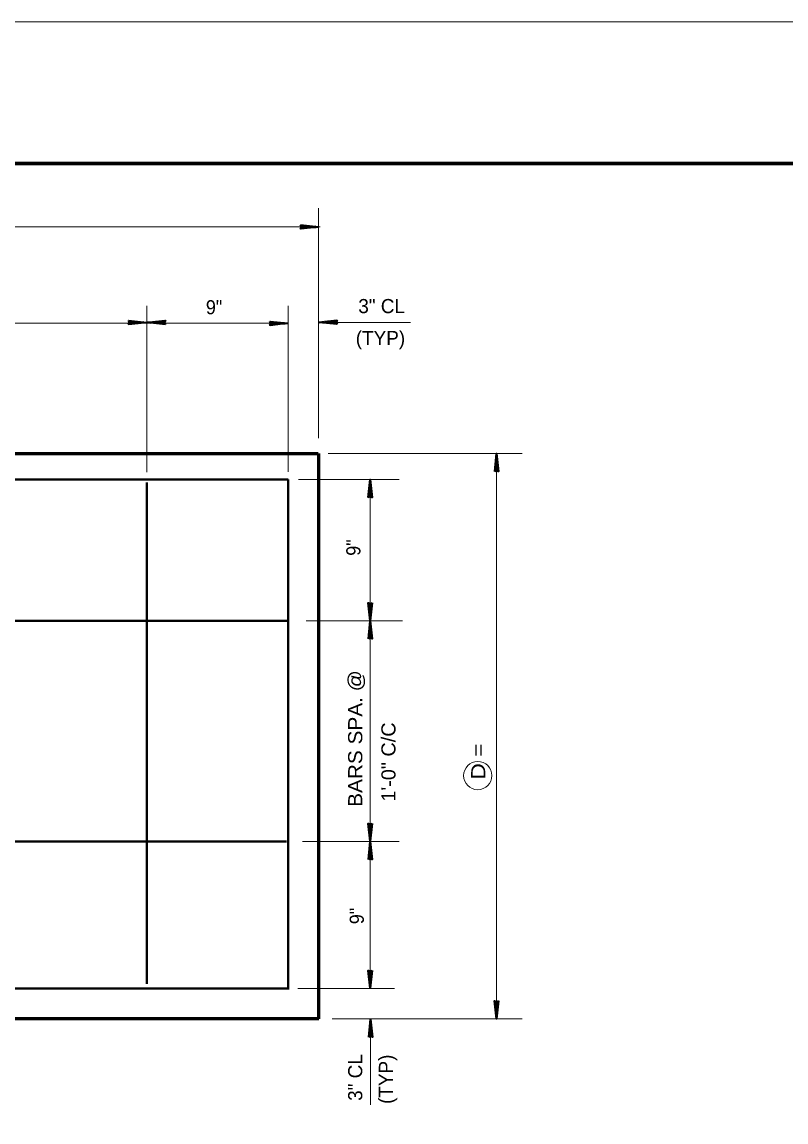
# Model space of a CAD drawing. Extents: x 14.14 to 17.34, y -1.61 to 0.38.
# Drawn here: x 15.022 to 15.473, y -0.267 to 0.382 of the extents above; entities that cross this region are included whole.
import ezdxf
from ezdxf.enums import TextEntityAlignment as Align

# ---------------------------------------------------------------- set-up
doc = ezdxf.new("R2010")
doc.units = 0
doc.header["$LTSCALE"] = 0.0033
doc.layers.add('1', color=7, linetype='Continuous', lineweight=40)

msp = doc.modelspace()

# ---------------------------------------------------------------- linework, layer by layer
at = {"layer": '1', "lineweight": 13}
for p, q in [((14.142583, 0.382), (17.339, 0.382)), ((15.197083, 0.272333), (15.197083, 0.136583)), ((14.446917, 0.261167), (15.198083, 0.261167)), ((15.095833, 0.1165), (15.095833, 0.214667)), ((15.179167, 0.11675), (15.179167, 0.214667)), ((14.464333, 0.2045), (15.175167, 0.2045)), ((15.207583, 0.204917), (15.251167, 0.204917)), ((15.20275, 0.1275), (15.317083, 0.1275)), ((15.302, 0.125917), (15.302, -0.205917)), ((15.179167, 0.1105), (15.179167, 0.11125)), ((15.185333, 0.11225), (15.244583, 0.11225)), ((15.2275, 0.111083), (15.2275, -0.180583)), ((15.18975, 0.028833), (15.246583, 0.028833)), ((15.187583, -0.10125), (15.244583, -0.10125)), ((15.18475, -0.187917), (15.241917, -0.187917)), ((15.317083, -0.205833), (15.205083, -0.205833)), ((15.22775, -0.256417), (15.22775, -0.215917))]:
    msp.add_line(p, q, dxfattribs=at)
at = {"layer": '1', "lineweight": 35}
for p, q in [((15.1865, 0.26125), (15.197083, 0.26125)), ((15.186667, 0.260583), (15.194, 0.261333)), ((15.18675, 0.26225), (15.194583, 0.261333)), ((15.18675, 0.26225), (15.194583, 0.261333)), ((15.18675, 0.262167), (15.194583, 0.261333)), ((15.18675, 0.262083), (15.194583, 0.26125)), ((15.18675, 0.262083), (15.194583, 0.261083)), ((15.18675, 0.260417), (15.194083, 0.26125)), ((15.18675, 0.260333), (15.194083, 0.261083)), ((15.18675, 0.260167), (15.194083, 0.261)), ((15.085, 0.204917), (15.095583, 0.204917)), ((15.085167, 0.20425), (15.0925, 0.205)), ((15.08525, 0.205917), (15.093083, 0.205)), ((15.08525, 0.205917), (15.093083, 0.205)), ((15.08525, 0.205833), (15.093083, 0.205)), ((15.08525, 0.20575), (15.093083, 0.204917)), ((15.08525, 0.20575), (15.093083, 0.20475)), ((15.08525, 0.204083), (15.092583, 0.204917)), ((15.08525, 0.204), (15.092583, 0.20475)), ((15.08525, 0.203833), (15.092583, 0.204667)), ((15.10675, 0.20475), (15.096167, 0.20475)), ((15.1065, 0.203917), (15.098667, 0.204917)), ((15.1065, 0.203917), (15.098667, 0.20475)), ((15.1065, 0.20375), (15.098667, 0.204667)), ((15.1065, 0.20375), (15.098667, 0.204667)), ((15.1065, 0.203833), (15.098667, 0.204667)), ((15.1065, 0.205833), (15.099167, 0.205)), ((15.1065, 0.205667), (15.099167, 0.204917)), ((15.1065, 0.205583), (15.099167, 0.20475)), ((15.106583, 0.205417), (15.09925, 0.204667)), ((15.168333, 0.204417), (15.178917, 0.204417)), ((15.1685, 0.20375), (15.175833, 0.2045)), ((15.168583, 0.205417), (15.176417, 0.2045)), ((15.168583, 0.205417), (15.176417, 0.2045)), ((15.168583, 0.205333), (15.176417, 0.2045)), ((15.168583, 0.20525), (15.176417, 0.204417)), ((15.168583, 0.20525), (15.176417, 0.20425)), ((15.168583, 0.203583), (15.175917, 0.204417)), ((15.168583, 0.2035), (15.175917, 0.20425)), ((15.168583, 0.203333), (15.175917, 0.204167)), ((15.208083, 0.204917), (15.1975, 0.204917)), ((15.207833, 0.204083), (15.2, 0.205083)), ((15.207833, 0.204083), (15.2, 0.204917)), ((15.207833, 0.203917), (15.2, 0.204833)), ((15.207833, 0.203917), (15.2, 0.204833)), ((15.207833, 0.204), (15.2, 0.204833)), ((15.207833, 0.206), (15.2005, 0.205167)), ((15.207833, 0.205833), (15.2005, 0.205083)), ((15.207833, 0.20575), (15.2005, 0.204917)), ((15.207917, 0.205583), (15.200583, 0.204833)), ((15.301, 0.117167), (15.301917, 0.125)), ((15.301, 0.117167), (15.301917, 0.125)), ((15.301083, 0.117167), (15.301917, 0.125)), ((15.301167, 0.117167), (15.302, 0.125)), ((15.301167, 0.117167), (15.302167, 0.125)), ((15.302667, 0.117083), (15.301917, 0.124417)), ((15.302, 0.116917), (15.302, 0.1275)), ((15.302833, 0.117167), (15.302, 0.1245)), ((15.302917, 0.117167), (15.302167, 0.1245)), ((15.303083, 0.117167), (15.30225, 0.1245)), ((15.227417, 0.101583), (15.227417, 0.112167)), ((15.226417, 0.101833), (15.227333, 0.109667)), ((15.226417, 0.101833), (15.227333, 0.109667)), ((15.2265, 0.101833), (15.227333, 0.109667)), ((15.226583, 0.101833), (15.227417, 0.109667)), ((15.226583, 0.101833), (15.227583, 0.109667)), ((15.228083, 0.10175), (15.227333, 0.109083)), ((15.22825, 0.101833), (15.227417, 0.109167)), ((15.228333, 0.101833), (15.227583, 0.109167)), ((15.2285, 0.101833), (15.227667, 0.109167)), ((15.226417, 0.039333), (15.22725, 0.032)), ((15.226583, 0.039333), (15.227333, 0.032)), ((15.226667, 0.039333), (15.2275, 0.032)), ((15.226833, 0.039417), (15.227583, 0.032083)), ((15.228333, 0.039333), (15.227333, 0.0315)), ((15.2275, 0.039583), (15.2275, 0.029)), ((15.228333, 0.039333), (15.2275, 0.0315)), ((15.2285, 0.039333), (15.227583, 0.0315)), ((15.2285, 0.039333), (15.227583, 0.0315)), ((15.228417, 0.039333), (15.227583, 0.0315)), ((15.2265, 0.018583), (15.227417, 0.026417)), ((15.2265, 0.018583), (15.227417, 0.026417)), ((15.226583, 0.018583), (15.227417, 0.026417)), ((15.226667, 0.018583), (15.2275, 0.026417)), ((15.226667, 0.018583), (15.227667, 0.026417)), ((15.2275, 0.018333), (15.2275, 0.028917)), ((15.228167, 0.0185), (15.227417, 0.025833)), ((15.228333, 0.018583), (15.2275, 0.025917)), ((15.228417, 0.018583), (15.227667, 0.025917)), ((15.228583, 0.018583), (15.22775, 0.025917)), ((15.226417, -0.09075), (15.22725, -0.098083)), ((15.226583, -0.09075), (15.227333, -0.098083)), ((15.226667, -0.09075), (15.2275, -0.098083)), ((15.226833, -0.090667), (15.227583, -0.098)), ((15.228333, -0.09075), (15.227333, -0.098583)), ((15.2275, -0.0905), (15.2275, -0.101083)), ((15.228333, -0.09075), (15.2275, -0.098583)), ((15.2285, -0.09075), (15.227583, -0.098583)), ((15.2285, -0.09075), (15.227583, -0.098583)), ((15.228417, -0.09075), (15.227583, -0.098583)), ((15.2265, -0.111583), (15.227417, -0.10375)), ((15.2265, -0.111583), (15.227417, -0.10375)), ((15.226583, -0.111583), (15.227417, -0.10375)), ((15.226667, -0.111583), (15.2275, -0.10375)), ((15.226667, -0.111583), (15.227667, -0.10375)), ((15.2275, -0.111833), (15.2275, -0.10125)), ((15.228167, -0.111667), (15.227417, -0.104333)), ((15.228333, -0.111583), (15.2275, -0.10425)), ((15.228417, -0.111583), (15.227667, -0.10425)), ((15.228583, -0.111583), (15.22775, -0.10425)), ((15.226417, -0.177417), (15.22725, -0.18475)), ((15.226583, -0.177417), (15.227333, -0.18475)), ((15.226667, -0.177417), (15.2275, -0.18475)), ((15.226833, -0.177333), (15.227583, -0.184667)), ((15.228333, -0.177417), (15.227333, -0.18525)), ((15.2275, -0.177167), (15.2275, -0.18775)), ((15.228333, -0.177417), (15.2275, -0.18525)), ((15.2285, -0.177417), (15.227583, -0.18525)), ((15.2285, -0.177417), (15.227583, -0.18525)), ((15.228417, -0.177417), (15.227583, -0.18525)), ((15.300917, -0.195417), (15.30175, -0.20275)), ((15.301083, -0.195417), (15.301833, -0.20275)), ((15.301167, -0.195417), (15.302, -0.20275)), ((15.301333, -0.195333), (15.302083, -0.202667)), ((15.302833, -0.195417), (15.301833, -0.20325)), ((15.302, -0.195167), (15.302, -0.20575)), ((15.302833, -0.195417), (15.302, -0.20325)), ((15.303, -0.195417), (15.302083, -0.20325)), ((15.303, -0.195417), (15.302083, -0.20325)), ((15.302917, -0.195417), (15.302083, -0.20325)), ((15.22775, -0.2165), (15.22775, -0.205917)), ((15.22675, -0.21625), (15.227667, -0.208417)), ((15.22675, -0.21625), (15.227667, -0.208417)), ((15.226833, -0.21625), (15.227667, -0.208417)), ((15.226917, -0.21625), (15.22775, -0.208417)), ((15.226917, -0.21625), (15.227917, -0.208417)), ((15.228417, -0.216333), (15.227667, -0.209)), ((15.228583, -0.21625), (15.22775, -0.208917)), ((15.228667, -0.21625), (15.227917, -0.208917)), ((15.228833, -0.21625), (15.228, -0.208917))]:
    msp.add_line(p, q, dxfattribs=at)
at = {"layer": '1', "lineweight": 60}
for p, q in [((15.197083, 0.127667), (15.197083, -0.205833)), ((15.197167, -0.205833), (14.447083, -0.205833))]:
    msp.add_line(p, q, dxfattribs=at)
at = {"layer": '1'}
for p, q in [((15.095833, 0.1105), (15.095833, -0.185167)), ((15.179167, 0.11225), (15.179167, -0.188417))]:
    msp.add_line(p, q, dxfattribs=at)
at = {"layer": '1', "lineweight": 70}
msp.add_lwpolyline([(17.256, -1.521417), (17.256, 0.298667), (14.309333, 0.298667), (14.309333, -1.521417)], dxfattribs=at)
at = {"layer": '1', "lineweight": 35}
for points in [[(15.1865, 0.262333), (15.197083, 0.26125), (15.1865, 0.260083), (15.187083, 0.26125)], [(15.18725, 0.261333), (15.191917, 0.261417), (15.191917, 0.261333), (15.191, 0.261333), (15.18725, 0.261417), (15.19025, 0.2615), (15.187083, 0.261583), (15.189333, 0.261667), (15.187083, 0.26175), (15.190583, 0.2615), (15.19525, 0.261333), (15.194333, 0.261083), (15.195583, 0.261083), (15.18725, 0.261083), (15.189667, 0.260917), (15.187083, 0.260917), (15.192417, 0.261333), (15.187083, 0.260667)], [(15.085, 0.206), (15.095583, 0.204917), (15.085, 0.20375), (15.085583, 0.204917)], [(15.08575, 0.205), (15.090417, 0.205083), (15.090417, 0.205), (15.0895, 0.205), (15.08575, 0.205083), (15.08875, 0.205167), (15.085583, 0.20525), (15.087833, 0.205333), (15.085583, 0.205417), (15.089083, 0.205167), (15.09375, 0.205), (15.092833, 0.20475), (15.094083, 0.20475), (15.08575, 0.20475), (15.088167, 0.204583), (15.085583, 0.204583), (15.090917, 0.205), (15.085583, 0.204333)], [(15.10675, 0.203667), (15.096167, 0.20475), (15.10675, 0.205917), (15.106167, 0.20475)], [(15.106, 0.204667), (15.101333, 0.204583), (15.101333, 0.204667), (15.10225, 0.204667), (15.106, 0.204583), (15.103, 0.2045), (15.106167, 0.204417), (15.103917, 0.204333), (15.106167, 0.20425), (15.102667, 0.2045), (15.098, 0.204667), (15.098917, 0.204917), (15.097667, 0.204917), (15.106, 0.204917), (15.103583, 0.205083), (15.106167, 0.205083), (15.100833, 0.204667), (15.106167, 0.205333)], [(15.168333, 0.2055), (15.178917, 0.204417), (15.168333, 0.20325), (15.168917, 0.204417)], [(15.169083, 0.2045), (15.17375, 0.204583), (15.17375, 0.2045), (15.172833, 0.2045), (15.169083, 0.204583), (15.172083, 0.204667), (15.168917, 0.20475), (15.171167, 0.204833), (15.168917, 0.204917), (15.172417, 0.204667), (15.177083, 0.2045), (15.176167, 0.20425), (15.177417, 0.20425), (15.169083, 0.20425), (15.1715, 0.204083), (15.168917, 0.204083), (15.17425, 0.2045), (15.168917, 0.203833)], [(15.208083, 0.203833), (15.1975, 0.204917), (15.208083, 0.206083), (15.2075, 0.204917)], [(15.207333, 0.204833), (15.202667, 0.20475), (15.202667, 0.204833), (15.203583, 0.204833), (15.207333, 0.20475), (15.204333, 0.204667), (15.2075, 0.204583), (15.20525, 0.2045), (15.2075, 0.204417), (15.204, 0.204667), (15.199333, 0.204833), (15.20025, 0.205083), (15.199, 0.205083), (15.207333, 0.205083), (15.204917, 0.20525), (15.2075, 0.20525), (15.202167, 0.204833), (15.2075, 0.2055)], [(15.300917, 0.116917), (15.302, 0.1275), (15.303167, 0.116917), (15.302, 0.1175)], [(15.301917, 0.117667), (15.301833, 0.122333), (15.301917, 0.122333), (15.301917, 0.121417), (15.301833, 0.117667), (15.30175, 0.120667), (15.301667, 0.1175), (15.301583, 0.11975), (15.3015, 0.1175), (15.30175, 0.121), (15.301917, 0.125667), (15.302167, 0.12475), (15.302167, 0.126), (15.302167, 0.117667), (15.302333, 0.120083), (15.302333, 0.1175), (15.301917, 0.122833), (15.302583, 0.1175)], [(15.226333, 0.101583), (15.227417, 0.112167), (15.228583, 0.101583), (15.227417, 0.102167)], [(15.227333, 0.102333), (15.22725, 0.107), (15.227333, 0.107), (15.227333, 0.106083), (15.22725, 0.102333), (15.227167, 0.105333), (15.227083, 0.102167), (15.227, 0.104417), (15.226917, 0.102167), (15.227167, 0.105667), (15.227333, 0.110333), (15.227583, 0.109417), (15.227583, 0.110667), (15.227583, 0.102333), (15.22775, 0.10475), (15.22775, 0.102167), (15.227333, 0.1075), (15.228, 0.102167)], [(15.228583, 0.039583), (15.2275, 0.029), (15.226333, 0.039583), (15.2275, 0.039)], [(15.227583, 0.038833), (15.227667, 0.034167), (15.227583, 0.034167), (15.227583, 0.035083), (15.227667, 0.038833), (15.22775, 0.035833), (15.227833, 0.039), (15.227917, 0.03675), (15.228, 0.039), (15.22775, 0.0355), (15.227583, 0.030833), (15.227333, 0.03175), (15.227333, 0.0305), (15.227333, 0.038833), (15.227167, 0.036417), (15.227167, 0.039), (15.227583, 0.033667), (15.226917, 0.039)], [(15.226417, 0.018333), (15.2275, 0.028917), (15.228667, 0.018333), (15.2275, 0.018917)], [(15.227417, 0.019083), (15.227333, 0.02375), (15.227417, 0.02375), (15.227417, 0.022833), (15.227333, 0.019083), (15.22725, 0.022083), (15.227167, 0.018917), (15.227083, 0.021167), (15.227, 0.018917), (15.22725, 0.022417), (15.227417, 0.027083), (15.227667, 0.026167), (15.227667, 0.027417), (15.227667, 0.019083), (15.227833, 0.0215), (15.227833, 0.018917), (15.227417, 0.02425), (15.228083, 0.018917)], [(15.228583, -0.0905), (15.2275, -0.101083), (15.226333, -0.0905), (15.2275, -0.091083)], [(15.227583, -0.09125), (15.227667, -0.095917), (15.227583, -0.095917), (15.227583, -0.095), (15.227667, -0.09125), (15.22775, -0.09425), (15.227833, -0.091083), (15.227917, -0.093333), (15.228, -0.091083), (15.22775, -0.094583), (15.227583, -0.09925), (15.227333, -0.098333), (15.227333, -0.099583), (15.227333, -0.09125), (15.227167, -0.093667), (15.227167, -0.091083), (15.227583, -0.096417), (15.226917, -0.091083)], [(15.226417, -0.111833), (15.2275, -0.10125), (15.228667, -0.111833), (15.2275, -0.11125)], [(15.227417, -0.111083), (15.227333, -0.106417), (15.227417, -0.106417), (15.227417, -0.107333), (15.227333, -0.111083), (15.22725, -0.108083), (15.227167, -0.11125), (15.227083, -0.109), (15.227, -0.11125), (15.22725, -0.10775), (15.227417, -0.103083), (15.227667, -0.104), (15.227667, -0.10275), (15.227667, -0.111083), (15.227833, -0.108667), (15.227833, -0.11125), (15.227417, -0.105917), (15.228083, -0.11125)], [(15.228583, -0.177167), (15.2275, -0.18775), (15.226333, -0.177167), (15.2275, -0.17775)], [(15.227583, -0.177917), (15.227667, -0.182583), (15.227583, -0.182583), (15.227583, -0.181667), (15.227667, -0.177917), (15.22775, -0.180917), (15.227833, -0.17775), (15.227917, -0.18), (15.228, -0.17775), (15.22775, -0.18125), (15.227583, -0.185917), (15.227333, -0.185), (15.227333, -0.18625), (15.227333, -0.177917), (15.227167, -0.180333), (15.227167, -0.17775), (15.227583, -0.183083), (15.226917, -0.17775)], [(15.303083, -0.195167), (15.302, -0.20575), (15.300833, -0.195167), (15.302, -0.19575)], [(15.302083, -0.195917), (15.302167, -0.200583), (15.302083, -0.200583), (15.302083, -0.199667), (15.302167, -0.195917), (15.30225, -0.198917), (15.302333, -0.19575), (15.302417, -0.198), (15.3025, -0.19575), (15.30225, -0.19925), (15.302083, -0.203917), (15.301833, -0.203), (15.301833, -0.20425), (15.301833, -0.195917), (15.301667, -0.198333), (15.301667, -0.19575), (15.302083, -0.201083), (15.301417, -0.19575)], [(15.226667, -0.2165), (15.22775, -0.205917), (15.228917, -0.2165), (15.22775, -0.215917)], [(15.227667, -0.21575), (15.227583, -0.211083), (15.227667, -0.211083), (15.227667, -0.212), (15.227583, -0.21575), (15.2275, -0.21275), (15.227417, -0.215917), (15.227333, -0.213667), (15.22725, -0.215917), (15.2275, -0.212417), (15.227667, -0.20775), (15.227917, -0.208667), (15.227917, -0.207417), (15.227917, -0.21575), (15.228083, -0.213333), (15.228083, -0.215917), (15.227667, -0.210583), (15.228333, -0.215917)]]:
    msp.add_lwpolyline(points, close=True, dxfattribs=at)
for points in [[(15.18725, 0.261333), (15.186833, 0.262083), (15.187083, 0.261833), (15.18725, 0.2615), (15.1875, 0.261583), (15.187333, 0.261917), (15.187167, 0.261167), (15.187, 0.260667), (15.18675, 0.26025)], [(15.08575, 0.205), (15.085333, 0.20575), (15.085583, 0.2055), (15.08575, 0.205167), (15.086, 0.20525), (15.085833, 0.205583), (15.085667, 0.204833), (15.0855, 0.204333), (15.08525, 0.203917)], [(15.106, 0.204667), (15.106417, 0.203917), (15.106167, 0.204167), (15.106, 0.2045), (15.10575, 0.204417), (15.105917, 0.204083), (15.106083, 0.204833), (15.10625, 0.205333), (15.1065, 0.20575)], [(15.169083, 0.2045), (15.168667, 0.20525), (15.168917, 0.205), (15.169083, 0.204667), (15.169333, 0.20475), (15.169167, 0.205083), (15.169, 0.204333), (15.168833, 0.203833), (15.168583, 0.203417)], [(15.207333, 0.204833), (15.20775, 0.204083), (15.2075, 0.204333), (15.207333, 0.204667), (15.207083, 0.204583), (15.20725, 0.20425), (15.207417, 0.205), (15.207583, 0.2055), (15.207833, 0.205917)], [(15.301917, 0.117667), (15.301167, 0.11725), (15.301417, 0.1175), (15.30175, 0.117667), (15.301667, 0.117917), (15.301333, 0.11775), (15.302083, 0.117583), (15.302583, 0.117417), (15.303, 0.117167)], [(15.227333, 0.102333), (15.226583, 0.101917), (15.226833, 0.102167), (15.227167, 0.102333), (15.227083, 0.102583), (15.22675, 0.102417), (15.2275, 0.10225), (15.228, 0.102083), (15.228417, 0.101833)], [(15.227583, 0.038833), (15.228333, 0.03925), (15.228083, 0.039), (15.22775, 0.038833), (15.227833, 0.038583), (15.228167, 0.03875), (15.227417, 0.038917), (15.226917, 0.039083), (15.2265, 0.039333)], [(15.227417, 0.019083), (15.226667, 0.018667), (15.226917, 0.018917), (15.22725, 0.019083), (15.227167, 0.019333), (15.226833, 0.019167), (15.227583, 0.019), (15.228083, 0.018833), (15.2285, 0.018583)], [(15.227583, -0.09125), (15.228333, -0.090833), (15.228083, -0.091083), (15.22775, -0.09125), (15.227833, -0.0915), (15.228167, -0.091333), (15.227417, -0.091167), (15.226917, -0.091), (15.2265, -0.09075)], [(15.227417, -0.111083), (15.226667, -0.1115), (15.226917, -0.11125), (15.22725, -0.111083), (15.227167, -0.110833), (15.226833, -0.111), (15.227583, -0.111167), (15.228083, -0.111333), (15.2285, -0.111583)], [(15.227583, -0.177917), (15.228333, -0.1775), (15.228083, -0.17775), (15.22775, -0.177917), (15.227833, -0.178167), (15.228167, -0.178), (15.227417, -0.177833), (15.226917, -0.177667), (15.2265, -0.177417)], [(15.302083, -0.195917), (15.302833, -0.1955), (15.302583, -0.19575), (15.30225, -0.195917), (15.302333, -0.196167), (15.302667, -0.196), (15.301917, -0.195833), (15.301417, -0.195667), (15.301, -0.195417)], [(15.227667, -0.21575), (15.226917, -0.216167), (15.227167, -0.215917), (15.2275, -0.21575), (15.227417, -0.2155), (15.227083, -0.215667), (15.227833, -0.215833), (15.228333, -0.216), (15.22875, -0.21625)]]:
    msp.add_lwpolyline(points, dxfattribs=at)
at = {"layer": '1', "lineweight": 60}
msp.add_lwpolyline([(14.447083, 0.1275), (14.664167, 0.1275), (15.196917, 0.1275)], dxfattribs=at)
at = {"layer": '1'}
for points in [[(14.754583, 0.116417), (14.837917, 0.116417), (14.845167, 0.11225), (15.179167, 0.11225)], [(14.756583, 0.033), (14.839917, 0.033), (14.847167, 0.028833), (15.1785, 0.028833)], [(14.754583, -0.097083), (14.837917, -0.097083), (14.845167, -0.10125), (15.178167, -0.10125)], [(14.751917, -0.18375), (14.83525, -0.18375), (14.8425, -0.187917), (15.179417, -0.187917)]]:
    msp.add_lwpolyline(points, dxfattribs=at)
at = {"layer": '1', "lineweight": 13}
msp.add_circle((15.290917, -0.062333), 0.008333, dxfattribs=at)

# ---------------------------------------------------------------- texts
at = {"layer": '1', "width": 0.95}
msp.add_text('9"', height=0.008334, dxfattribs=at).set_placement((15.135458, 0.209667), align=Align.CENTER)
at = {"layer": '1'}
for s, p in [('3" CL', (15.2205, 0.210333)), ('(TYP)', (15.219, 0.1915))]:
    msp.add_text(s, height=0.008334, dxfattribs=at).set_placement(p)
at = {"layer": '1', "width": 0.95}
for p in [(15.22175, 0.072125), (15.22375, -0.145125)]:
    msp.add_text('9"', height=0.008334, rotation=90, dxfattribs=at).set_placement(p, align=Align.CENTER)
at = {"layer": '1'}
for s, width, p in [('BARS SPA. @', 1.1, (15.222833, -0.08075)), ('1\'-0" C/C', 1.05, (15.242417, -0.077667)), ('D =      ', 1.2, (15.295333, -0.064667))]:
    msp.add_text(s, height=0.008334, rotation=90, dxfattribs=dict(at, width=width)).set_placement(p)
for s, p in [('3" CL', (15.222833, -0.254083)), ('(TYP)', (15.240917, -0.255917))]:
    msp.add_text(s, height=0.008334, rotation=90, dxfattribs=at).set_placement(p)

doc.saveas('drawing.dxf')
